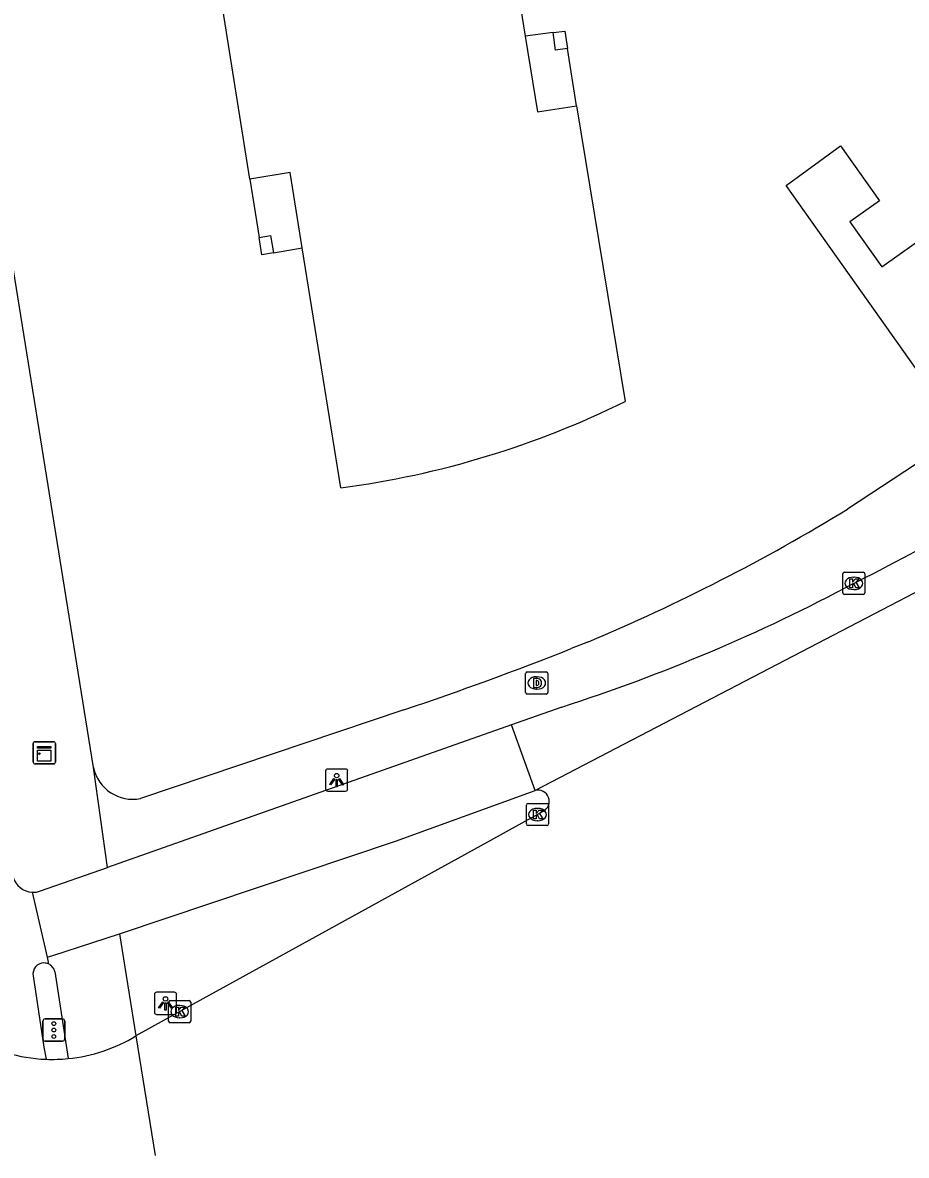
# Model space of a CAD drawing. Extents: x 159265 to 160143, y 383413 to 384319.
# Drawn here: x 159395.3 to 159435.2, y 383419.1 to 383470.2 of the extents above; entities that cross this region are included whole.
import ezdxf

# ---------------------------------------------------------------- set-up
doc = ezdxf.new("R2010")
doc.units = 0
for name, color, linetype in [('IMGEO_Drainageput', 7, 'Continuous'), ('IMGEO_Fietspad_gesloten', 7, 'Continuous'), ('IMGEO_Fietspad_open', 7, 'Continuous'), ('IMGEO_Kast', 7, 'Continuous'), ('IMGEO_Kolk', 7, 'Continuous'), ('IMGEO_Lichtpunt', 7, 'Continuous'), ('IMGEO_Pand', 7, 'Continuous'), ('IMGEO_Pand_overbouw', 7, 'Continuous'), ('IMGEO_Rijbaan_lokaal_gesloten', 7, 'Continuous'), ('IMGEO_Rijbaan_regionaal_gesloten', 7, 'Continuous'), ('IMGEO_Rijbaan_regionaal_open', 7, 'Continuous'), ('IMGEO_Verkeersregelinstallatiepaal', 7, 'Continuous'), ('IMGEO_Voetpad_open', 7, 'Continuous')]:
    doc.layers.add(name, color=color, linetype=linetype)

msp = doc.modelspace()

# ---------------------------------------------------------------- linework, layer by layer
at = {"layer": 'IMGEO_Drainageput'}
for p, q in [((159418.036, 383439.979), (159418.036, 383440.831)), ((159418.111, 383440.905), (159418.963, 383440.905)), ((159418.524, 383440.685), (159418.549, 383440.685)), ((159419.037, 383440.831), (159419.037, 383439.979)), ((159418.547, 383440.125), (159418.522, 383440.125)), ((159418.963, 383439.905), (159418.111, 383439.905))]:
    msp.add_line(p, q, dxfattribs=at)
for points in [[(159418.036, 383439.979), (159418.036, 383440.831)], [(159418.111, 383440.905), (159418.963, 383440.905)], [(159419.037, 383440.831), (159419.037, 383439.979)], [(159418.385, 383440.605), (159418.385, 383440.205), (159418.569, 383440.205)], [(159418.569, 383440.605), (159418.385, 383440.605)], [(159418.509, 383440.515), (159418.509, 383440.296), (159418.539, 383440.296)], [(159418.54, 383440.515), (159418.509, 383440.515)], [(159418.963, 383439.905), (159418.111, 383439.905)]]:
    msp.add_lwpolyline(points, dxfattribs=at)
for centre, radius, start, end in [((159418.113, 383440.829), 0.0765, 91.552, 178.448), ((159418.113, 383440.829), 0.0765, 91.552, 178.448), ((159418.961, 383440.829), 0.0765, 1.552, 88.448), ((159418.961, 383440.829), 0.0765, 1.552, 88.448), ((159418.544, 383440.382), 0.0868, 266.5243, 336.8568), ((159418.54, 383440.424), 0.0903, 22.3855, 90.2421), ((159418.571, 383440.418), 0.187, 28.2957, 90.7444), ((159418.57, 383440.397), 0.192, 269.7339, 330.7954), ((159418.331, 383440.402), 0.298, 349.6443, 10.9584), ((159418.437, 383440.403), 0.316, 341.5795, 19.167), ((159418.113, 383439.981), 0.0765, 181.552, 268.448), ((159418.113, 383439.981), 0.0765, 181.552, 268.448), ((159418.961, 383439.981), 0.0765, 271.552, 358.448), ((159418.961, 383439.981), 0.0765, 271.552, 358.448)]:
    msp.add_arc(centre, radius, start, end, dxfattribs=at)
for centre, major_axis, ratio, start_param, end_param in [((159418.523, 383440.405), (-0.387, 0.002), 0.722429, 4.712389, 7.853982), ((159418.548, 383440.405), (-0.39, 0.002), 0.717154, 1.570796, 4.712389)]:
    msp.add_ellipse(centre, major_axis=major_axis, ratio=ratio, start_param=start_param, end_param=end_param, dxfattribs=at)
at = {"layer": 'IMGEO_Fietspad_gesloten'}
for points in [[(159417.392, 383438.516), (159399.169, 383432.09)], [(159399.702, 383429.089), (159412.158, 383433.266), (159418.461, 383435.551)], [(159396.15, 383431.025), (159399.169, 383432.09)], [(159395.768, 383430.969), (159396.441, 383428.035)], [(159396.441, 383428.035), (159396.699, 383428.118), (159399.702, 383429.089)]]:
    msp.add_lwpolyline(points, dxfattribs=at)
msp.add_arc((159395.82, 383431.946), 0.978, 266.9599, 289.7201, dxfattribs=at)
at = {"layer": 'IMGEO_Fietspad_open'}
for points in [[(159396.441, 383428.035), (159396.51, 383427.735)], [(159395.812, 383427.196), (159396.301, 383423.981), (159396.392, 383423.437)]]:
    msp.add_lwpolyline(points, dxfattribs=at)
for centre, radius, start, end in [((159395.825, 383431.925), 0.957, 196.5457, 266.607), ((159396.302, 383427.282), 0.498, 90.5887, 189.9934), ((159396.301, 383427.271), 0.509, 65.7295, 90.4118)]:
    msp.add_arc(centre, radius, start, end, dxfattribs=at)
at = {"layer": 'IMGEO_Kast'}
for p, q in [((159395.815, 383436.829), (159395.815, 383437.67)), ((159395.815, 383437.67), (159395.815, 383436.829)), ((159395.89, 383437.754), (159396.731, 383437.754)), ((159396.731, 383437.754), (159395.89, 383437.754)), ((159396.815, 383437.679), (159396.815, 383436.838)), ((159396.815, 383436.838), (159396.815, 383437.679)), ((159396.74, 383436.754), (159395.899, 383436.754)), ((159395.899, 383436.754), (159396.74, 383436.754))]:
    msp.add_line(p, q, dxfattribs=at)
for points in [[(159396.01, 383437.544), (159396.61, 383437.544), (159396.61, 383437.459), (159396.01, 383437.459), (159396.01, 383437.544)], [(159396.01, 383437.369), (159396.61, 383437.369), (159396.61, 383436.88), (159396.01, 383436.88), (159396.01, 383437.369)]]:
    msp.add_lwpolyline(points, dxfattribs=at)
msp.add_circle((159396.094, 383437.218), 0.0377, dxfattribs=at)
for centre, start, end in [((159395.893, 383437.676), 92.4484, 184.2845), ((159395.893, 383437.676), 92.4484, 184.2845), ((159396.737, 383437.676), 2.4484, 94.2845), ((159396.737, 383437.676), 2.4484, 94.2845), ((159395.893, 383436.832), 182.4484, 274.2845), ((159395.893, 383436.832), 182.4484, 274.2845), ((159396.737, 383436.832), 272.4484, 4.2845), ((159396.737, 383436.832), 272.4484, 4.2845)]:
    msp.add_arc(centre, 0.0779, start, end, dxfattribs=at)
at = {"layer": 'IMGEO_Kolk'}
for p, q in [((159432.345, 383444.472), (159432.345, 383445.324)), ((159432.42, 383445.398), (159433.272, 383445.398)), ((159433.346, 383445.324), (159433.346, 383444.472)), ((159432.833, 383445.178), (159432.858, 383445.178)), ((159433.272, 383444.398), (159432.42, 383444.398)), ((159432.856, 383444.618), (159432.831, 383444.618)), ((159418.071, 383434.046), (159418.071, 383434.898)), ((159418.146, 383434.972), (159418.998, 383434.972)), ((159418.559, 383434.752), (159418.584, 383434.752)), ((159419.072, 383434.898), (159419.072, 383434.046)), ((159418.998, 383433.972), (159418.146, 383433.972)), ((159418.582, 383434.192), (159418.557, 383434.192)), ((159401.923, 383425.158), (159401.923, 383426.01)), ((159401.998, 383426.084), (159402.85, 383426.084)), ((159402.411, 383425.864), (159402.436, 383425.864)), ((159402.924, 383426.01), (159402.924, 383425.158)), ((159402.434, 383425.304), (159402.409, 383425.304)), ((159402.85, 383425.084), (159401.998, 383425.084))]:
    msp.add_line(p, q, dxfattribs=at)
for points in [[(159432.345, 383444.472), (159432.345, 383445.324)], [(159432.42, 383445.398), (159433.272, 383445.398)], [(159433.346, 383445.324), (159433.346, 383444.472)], [(159432.666, 383445.098), (159432.789, 383445.098), (159432.789, 383444.947), (159432.919, 383445.098), (159433.083, 383445.098), (159432.937, 383444.947), (159433.09, 383444.698), (159432.938, 383444.698), (159432.853, 383444.862), (159432.789, 383444.795), (159432.789, 383444.698), (159432.666, 383444.698), (159432.666, 383445.098)], [(159433.272, 383444.398), (159432.42, 383444.398)], [(159418.071, 383434.046), (159418.071, 383434.898)], [(159418.146, 383434.972), (159418.998, 383434.972)], [(159418.392, 383434.672), (159418.515, 383434.672), (159418.515, 383434.521), (159418.645, 383434.672), (159418.809, 383434.672), (159418.663, 383434.521), (159418.816, 383434.272), (159418.664, 383434.272), (159418.579, 383434.436), (159418.515, 383434.369), (159418.515, 383434.272), (159418.392, 383434.272), (159418.392, 383434.672)], [(159419.072, 383434.898), (159419.072, 383434.046)], [(159418.998, 383433.972), (159418.146, 383433.972)], [(159401.923, 383425.158), (159401.923, 383426.01)], [(159401.998, 383426.084), (159402.85, 383426.084)], [(159402.924, 383426.01), (159402.924, 383425.158)], [(159402.244, 383425.784), (159402.367, 383425.784), (159402.367, 383425.633), (159402.497, 383425.784), (159402.661, 383425.784), (159402.515, 383425.633), (159402.668, 383425.384), (159402.516, 383425.384), (159402.431, 383425.548), (159402.367, 383425.481), (159402.367, 383425.384), (159402.244, 383425.384), (159402.244, 383425.784)], [(159402.85, 383425.084), (159401.998, 383425.084)]]:
    msp.add_lwpolyline(points, dxfattribs=at)
for centre, start, end in [((159432.422, 383445.322), 91.552, 178.448), ((159432.422, 383445.322), 91.552, 178.448), ((159433.27, 383445.322), 1.552, 88.448), ((159433.27, 383445.322), 1.552, 88.448), ((159432.422, 383444.474), 181.552, 268.448), ((159432.422, 383444.474), 181.552, 268.448), ((159433.27, 383444.474), 271.552, 358.448), ((159433.27, 383444.474), 271.552, 358.448), ((159418.148, 383434.896), 91.552, 178.448), ((159418.148, 383434.896), 91.552, 178.448), ((159418.996, 383434.896), 1.552, 88.448), ((159418.996, 383434.896), 1.552, 88.448), ((159418.148, 383434.048), 181.552, 268.448), ((159418.148, 383434.048), 181.552, 268.448), ((159418.996, 383434.048), 271.552, 358.448), ((159418.996, 383434.048), 271.552, 358.448), ((159402, 383426.008), 91.552, 178.448), ((159402, 383426.008), 91.552, 178.448), ((159402.848, 383426.008), 1.552, 88.448), ((159402.848, 383426.008), 1.552, 88.448), ((159402, 383425.16), 181.552, 268.448), ((159402, 383425.16), 181.552, 268.448), ((159402.848, 383425.16), 271.552, 358.448), ((159402.848, 383425.16), 271.552, 358.448)]:
    msp.add_arc(centre, 0.0765, start, end, dxfattribs=at)
for centre, major_axis, ratio, start_param, end_param in [((159432.832, 383444.898), (-0.387, 0.002), 0.722429, 4.712389, 7.853982), ((159432.857, 383444.898), (-0.39, 0.002), 0.717154, 1.570796, 4.712389), ((159418.558, 383434.472), (-0.387, 0.002), 0.722429, 4.712389, 7.853982), ((159418.583, 383434.472), (-0.39, 0.002), 0.717154, 1.570796, 4.712389), ((159402.41, 383425.584), (-0.387, 0.002), 0.722429, 4.712389, 7.853982), ((159402.435, 383425.584), (-0.39, 0.002), 0.717154, 1.570796, 4.712389)]:
    msp.add_ellipse(centre, major_axis=major_axis, ratio=ratio, start_param=start_param, end_param=end_param, dxfattribs=at)
at = {"layer": 'IMGEO_Lichtpunt'}
for p, q in [((159409.91, 383436.526), (159409.102, 383436.526)), ((159409.91, 383436.526), (159409.102, 383436.526)), ((159409.008, 383436.431), (159409.008, 383435.624)), ((159409.008, 383436.431), (159409.008, 383435.624)), ((159410.004, 383435.624), (159410.004, 383436.431)), ((159410.004, 383435.624), (159410.004, 383436.431)), ((159409.102, 383435.53), (159409.91, 383435.53)), ((159409.102, 383435.53), (159409.91, 383435.53)), ((159401.285, 383426.362), (159401.285, 383425.555)), ((159401.285, 383426.362), (159401.285, 383425.555)), ((159402.187, 383426.457), (159401.379, 383426.457)), ((159402.187, 383426.457), (159401.379, 383426.457)), ((159402.281, 383425.555), (159402.281, 383426.362)), ((159402.281, 383425.555), (159402.281, 383426.362)), ((159401.379, 383425.461), (159402.187, 383425.461)), ((159401.379, 383425.461), (159402.187, 383425.461))]:
    msp.add_line(p, q, dxfattribs=at)
for points in [[(159409.382, 383436.095), (159409.421, 383436.067), (159409.233, 383435.805), (159409.195, 383435.832), (159409.382, 383436.095)], [(159409.484, 383436.047), (159409.531, 383436.047), (159409.531, 383435.725), (159409.484, 383435.725), (159409.484, 383436.047)], [(159409.594, 383436.067), (159409.632, 383436.094), (159409.819, 383435.832), (159409.78, 383435.804), (159409.594, 383436.067)], [(159401.659, 383426.026), (159401.698, 383425.998), (159401.51, 383425.736), (159401.472, 383425.763), (159401.659, 383426.026)], [(159401.761, 383425.978), (159401.808, 383425.978), (159401.808, 383425.656), (159401.761, 383425.656), (159401.761, 383425.978)], [(159401.871, 383425.998), (159401.909, 383426.025), (159402.096, 383425.763), (159402.057, 383425.735), (159401.871, 383425.998)]]:
    msp.add_lwpolyline(points, dxfattribs=at)
for centre in [(159409.507, 383436.229), (159401.784, 383426.16)]:
    msp.add_circle(centre, 0.0994, dxfattribs=at)
for centre, start, end in [((159409.102, 383436.431), 90, 180), ((159409.102, 383436.431), 90, 180), ((159409.91, 383436.431), 0, 90), ((159409.91, 383436.431), 0, 90), ((159409.102, 383435.624), 180, 270), ((159409.102, 383435.624), 180, 270), ((159409.91, 383435.624), 270, 0), ((159409.91, 383435.624), 270, 360), ((159401.379, 383426.362), 90, 180), ((159401.379, 383426.362), 90, 180), ((159402.187, 383426.362), 0, 90), ((159402.187, 383426.362), 0, 90), ((159401.379, 383425.555), 180, 270), ((159401.379, 383425.555), 180, 270), ((159402.187, 383425.555), 270, 0), ((159402.187, 383425.555), 270, 360)]:
    msp.add_arc(centre, 0.0946, start, end, dxfattribs=at)
at = {"layer": 'IMGEO_Pand'}
for points in [[(159432.269, 383511.904), (159432.066, 383511.417), (159431.728, 383511.517), (159430.765, 383510.719), (159434.287, 383506.395), (159426.452, 383500), (159417.555, 383492.739), (159417.824, 383492.42), (159415.617, 383490.613), (159415.218, 383489.58), (159415.684, 383486.763), (159415.255, 383486.697), (159418.019, 383469.567), (159418.569, 383466.16)], [(159409.695, 383449.207), (159407.956, 383460.026), (159407.41, 383463.425), (159405.588, 383463.126), (159402.681, 383481.403), (159403.364, 383483.376), (159402.564, 383484.363), (159403.07, 383484.772), (159403.655, 383484.049)], [(159419.929, 383469.01), (159419.383, 383468.939), (159419.279, 383469.732), (159419.804, 383469.8), (159419.929, 383469.01)], [(159418.569, 383466.16), (159420.335, 383466.43), (159422.526, 383453.101)], [(159437.735, 383451.642), (159433.488, 383457.629), (159429.789, 383462.846), (159432.239, 383464.634), (159434.006, 383462.148), (159432.67, 383461.199), (159434.113, 383459.17), (159438.488, 383462.279)], [(159406.658, 383459.799), (159406.135, 383459.707), (159406.009, 383460.497), (159406.52, 383460.587), (159406.658, 383459.799)]]:
    msp.add_lwpolyline(points, dxfattribs=at)
msp.add_arc((159404.364, 383489.861), 41.002, 277.4712, 296.2932, dxfattribs=at)
at = {"layer": 'IMGEO_Pand_overbouw'}
for points in [[(159420.335, 383466.43), (159419.929, 383469.01), (159419.383, 383468.939), (159419.279, 383469.732), (159418.019, 383469.567), (159418.569, 383466.16)], [(159405.588, 383463.126), (159406.009, 383460.497), (159406.52, 383460.587), (159406.658, 383459.799), (159407.956, 383460.026), (159407.41, 383463.425)]]:
    msp.add_lwpolyline(points, close=True, dxfattribs=at)
at = {"layer": 'IMGEO_Rijbaan_lokaal_gesloten'}
for points in [[(159419.672, 383439.32), (159417.392, 383438.516)], [(159418.461, 383435.551), (159417.392, 383438.516)]]:
    msp.add_lwpolyline(points, dxfattribs=at)
for centre, radius, start, end in [((159340.979, 383625.792), 202.885, 296.92369, 301.55861), ((159394.983, 383515.976), 80.533, 287.85245, 298.0441)]:
    msp.add_arc(centre, radius, start, end, dxfattribs=at)
at = {"layer": 'IMGEO_Rijbaan_regionaal_gesloten'}
msp.add_lwpolyline([(159400.449, 383424.491), (159401.313, 383419.104)], dxfattribs=at)
for centre, radius, start, end in [((159396.668, 383430.681), 7.25, 239.1418, 267.8143), ((159396.666, 383430.713), 7.282, 275.6821, 301.3), ((159396.67, 383430.723), 7.292, 267.8129, 275.6411)]:
    msp.add_arc(centre, radius, start, end, dxfattribs=at)
at = {"layer": 'IMGEO_Rijbaan_regionaal_open'}
for points in [[(159490.279, 383481.992), (159462.471, 383460.966), (159441.755, 383447.67), (159418.461, 383435.551)], [(159418.814, 383434.612), (159418.572, 383434.472), (159416.315, 383433.23), (159402.424, 383425.584), (159400.449, 383424.491)]]:
    msp.add_lwpolyline(points, dxfattribs=at)
msp.add_arc((159418.599, 383435.067), 0.503, 295.255, 105.9507, dxfattribs=at)
at = {"layer": 'IMGEO_Verkeersregelinstallatiepaal'}
for p, q in [((159396.25, 383424.355), (159396.25, 383425.155)), ((159396.25, 383425.155), (159396.25, 383424.355)), ((159396.35, 383425.255), (159397.14, 383425.255)), ((159397.14, 383425.255), (159396.35, 383425.255)), ((159397.24, 383425.155), (159397.24, 383424.355)), ((159397.24, 383424.355), (159397.24, 383425.155)), ((159397.14, 383424.255), (159396.35, 383424.255)), ((159396.35, 383424.255), (159397.14, 383424.255))]:
    msp.add_line(p, q, dxfattribs=at)
for centre in [(159396.745, 383425.045), (159396.745, 383424.755), (159396.745, 383424.465)]:
    msp.add_circle(centre, 0.085, dxfattribs=at)
for centre, start, end in [((159396.35, 383425.155), 90, 180), ((159396.35, 383425.155), 90, 180), ((159397.14, 383425.155), 0, 90), ((159397.14, 383425.155), 360, 90), ((159396.35, 383424.355), 180, 270), ((159396.35, 383424.355), 180, 270), ((159397.14, 383424.355), 270, 0), ((159397.14, 383424.355), 270, 0)]:
    msp.add_arc(centre, 0.1, start, end, dxfattribs=at)
at = {"layer": 'IMGEO_Voetpad_open'}
for points in [[(159398.537, 383436.587), (159388.896, 383496.455), (159388.351, 383496.339)], [(159437.735, 383451.642), (159432.558, 383448.247)], [(159420.876, 383442.266), (159420.091, 383441.953)], [(159412.54, 383439.193), (159400.66, 383435.198)], [(159399.169, 383432.09), (159398.537, 383436.587)], [(159399.702, 383429.089), (159400.449, 383424.491)], [(159396.79, 383427.387), (159397.387, 383423.467)]]:
    msp.add_lwpolyline(points, dxfattribs=at)
for centre, radius, start, end in [((159387.527, 383521.802), 86.244, 292.74806, 301.4754), ((159363.015, 383586.395), 155.31, 288.59497, 291.56121), ((159400.301, 383436.967), 1.805, 192.152, 281.4575), ((159396.303, 383427.281), 0.499, 12.2148, 65.4253)]:
    msp.add_arc(centre, radius, start, end, dxfattribs=at)

doc.saveas('drawing.dxf')
